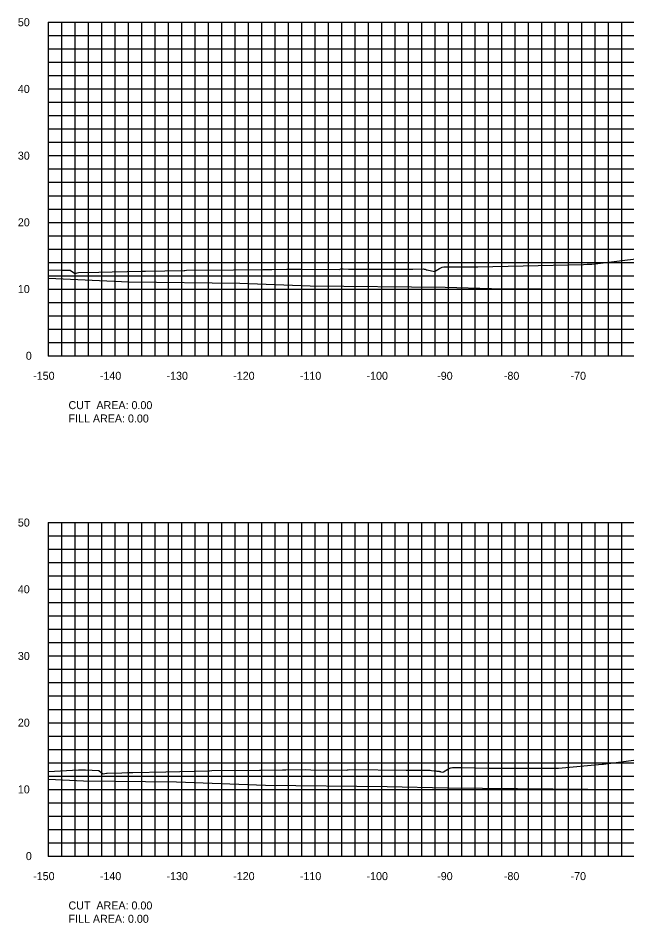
# Model space of a CAD drawing. Extents: x 1800880 to 1818864, y 245271 to 250560.
# Drawn here: x 1811316.4 to 1811407.8, y 250089.4 to 250225 of the extents above; entities that cross this region are included whole.
import ezdxf

# ---------------------------------------------------------------- set-up
doc = ezdxf.new("R2010")
doc.units = 0
for name, color, linetype in [('33', 7, 'Continuous'), ('CL-CNST', 7, 'Continuous'), ('DESIGN - DRAINAGE - Bridges', 7, 'Continuous'), ('DRAINAGETXT', 7, 'Continuous'), ('Level 46', 7, 'Continuous'), ('Level 62', 7, 'Continuous')]:
    doc.layers.add(name, color=color, linetype=linetype)

msp = doc.modelspace()

# ---------------------------------------------------------------- linework, layer by layer
at = {"layer": 'CL-CNST'}
for points in [[(1811321, 250187.32), (1811323.01, 250187.28), (1811324.27, 250187.25), (1811324.88, 250186.81), (1811324.95, 250186.76), (1811325.09, 250186.79), (1811325.15, 250186.8), (1811325.28, 250186.84), (1811325.49, 250186.89), (1811328.55, 250186.96), (1811330.56, 250187), (1811335.03, 250187.1), (1811335.54, 250187.11), (1811341.33, 250187.23), (1811341.47, 250187.23), (1811341.69, 250187.24), (1811348.74, 250187.33), (1811353.17, 250187.38), (1811353.68, 250187.38), (1811354.27, 250187.37), (1811354.51, 250187.38), (1811356.73, 250187.39), (1811358.74, 250187.4), (1811358.85, 250187.4), (1811364.66, 250187.37), (1811364.85, 250187.44), (1811364.87, 250187.44), (1811364.89, 250187.44), (1811364.92, 250187.44), (1811364.94, 250187.44), (1811364.97, 250187.44), (1811365, 250187.44), (1811365.03, 250187.44), (1811365.13, 250187.45), (1811365.14, 250187.45), (1811365.15, 250187.45), (1811365.16, 250187.44), (1811365.18, 250187.44), (1811365.18, 250187.44), (1811365.18, 250187.44), (1811365.19, 250187.44), (1811365.2, 250187.44), (1811365.21, 250187.44), (1811365.21, 250187.44), (1811366.01, 250187.43), (1811375.67, 250187.43), (1811377.25, 250187.45), (1811377.36, 250187.42), (1811377.48, 250187.39), (1811377.58, 250187.36), (1811377.67, 250187.33), (1811377.75, 250187.31), (1811377.82, 250187.29), (1811378.92, 250187.04), (1811379.14, 250187.19), (1811379.63, 250187.5), (1811380.04, 250187.71), (1811380.3, 250187.74), (1811380.31, 250187.74), (1811380.69, 250187.74), (1811380.81, 250187.74), (1811385.01, 250187.75), (1811385.38, 250187.75), (1811401.25, 250188.13), (1811401.81, 250188.16), (1811401.86, 250188.16), (1811402.45, 250188.16), (1811402.48, 250188.16), (1811402.97, 250188.19), (1811402.98, 250188.19), (1811409.87, 250189.07)], [(1811321, 250112.09), (1811325.5, 250112.36), (1811326.1, 250112.35), (1811326.54, 250112.35), (1811328.53, 250112.24), (1811328.91, 250111.95), (1811329.2, 250111.74), (1811329.68, 250111.84), (1811329.82, 250111.87), (1811332.01, 250111.92), (1811332.83, 250111.94), (1811333.66, 250111.96), (1811338.58, 250112.08), (1811344.96, 250112.23), (1811345.15, 250112.23), (1811345.52, 250112.24), (1811352.63, 250112.33), (1811352.93, 250112.33), (1811356.11, 250112.37), (1811356.58, 250112.37), (1811359.61, 250112.39), (1811360.33, 250112.37), (1811365.76, 250112.33), (1811365.87, 250112.37), (1811365.88, 250112.37), (1811365.89, 250112.37), (1811365.91, 250112.37), (1811365.92, 250112.37), (1811365.94, 250112.37), (1811365.95, 250112.37), (1811365.97, 250112.37), (1811366.2, 250112.4), (1811366.22, 250112.4), (1811366.22, 250112.4), (1811374.63, 250112.33), (1811378.24, 250112.29), (1811378.44, 250112.26), (1811378.83, 250112.22), (1811379.09, 250112.19), (1811379.27, 250112.17), (1811379.4, 250112.16), (1811379.5, 250112.15), (1811379.58, 250112.14), (1811379.63, 250112.13), (1811379.64, 250112.13), (1811379.69, 250112.12), (1811379.73, 250112.11), (1811379.76, 250112.1), (1811379.78, 250112.09), (1811379.81, 250112.09), (1811379.83, 250112.08), (1811380.16, 250112), (1811380.23, 250112.05), (1811380.88, 250112.46), (1811381.05, 250112.55), (1811381.34, 250112.65), (1811381.4, 250112.66), (1811381.6, 250112.72), (1811381.81, 250112.72), (1811382.11, 250112.72), (1811382.47, 250112.72), (1811382.96, 250112.72), (1811386.98, 250112.6), (1811387.2, 250112.6), (1811387.58, 250112.59), (1811397.51, 250112.62), (1811404.04, 250113.22), (1811404.24, 250113.22), (1811407.24, 250113.61), (1811415.64, 250114.7)]]:
    msp.add_lwpolyline(points, dxfattribs=at)
at = {"layer": 'DESIGN - DRAINAGE - Bridges'}
for p, q in [((1811320.94, 250224.43), (1811321, 250224.43)), ((1811321, 250174.43), (1811321, 250224.43)), ((1811320.94, 250214.43), (1811321, 250214.43)), ((1811320.94, 250204.43), (1811321, 250204.43)), ((1811320.94, 250194.43), (1811321, 250194.43)), ((1811320.94, 250184.43), (1811321, 250184.43)), ((1811320.94, 250174.43), (1811321, 250174.43)), ((1811321, 250174.43), (1811621, 250174.43)), ((1811321, 250174.37), (1811321, 250174.43)), ((1811331, 250174.37), (1811331, 250174.43)), ((1811341, 250174.37), (1811341, 250174.43)), ((1811351, 250174.37), (1811351, 250174.43)), ((1811361, 250174.37), (1811361, 250174.43)), ((1811371, 250174.37), (1811371, 250174.43)), ((1811381, 250174.37), (1811381, 250174.43)), ((1811391, 250174.37), (1811391, 250174.43)), ((1811401, 250174.37), (1811401, 250174.43)), ((1811320.94, 250149.43), (1811321, 250149.43)), ((1811321, 250099.43), (1811321, 250149.43)), ((1811320.94, 250139.43), (1811321, 250139.43)), ((1811320.94, 250129.43), (1811321, 250129.43)), ((1811320.94, 250119.43), (1811321, 250119.43)), ((1811320.94, 250109.43), (1811321, 250109.43)), ((1811320.94, 250099.43), (1811321, 250099.43)), ((1811321, 250099.43), (1811621, 250099.43)), ((1811321, 250099.37), (1811321, 250099.43)), ((1811331, 250099.37), (1811331, 250099.43)), ((1811341, 250099.37), (1811341, 250099.43)), ((1811351, 250099.37), (1811351, 250099.43)), ((1811361, 250099.37), (1811361, 250099.43)), ((1811371, 250099.37), (1811371, 250099.43)), ((1811381, 250099.37), (1811381, 250099.43)), ((1811391, 250099.37), (1811391, 250099.43)), ((1811401, 250099.37), (1811401, 250099.43))]:
    msp.add_line(p, q, dxfattribs=at)
at = {"layer": 'Level 46'}
for p, q in [((1811321, 250224.43), (1811621, 250224.43)), ((1811321, 250174.43), (1811321, 250224.43)), ((1811323, 250174.43), (1811323, 250224.43)), ((1811325, 250174.43), (1811325, 250224.43)), ((1811327, 250174.43), (1811327, 250224.43)), ((1811329, 250174.43), (1811329, 250224.43)), ((1811331, 250174.43), (1811331, 250224.43)), ((1811333, 250174.43), (1811333, 250224.43)), ((1811335, 250174.43), (1811335, 250224.43)), ((1811337, 250174.43), (1811337, 250224.43)), ((1811339, 250174.43), (1811339, 250224.43)), ((1811341, 250174.43), (1811341, 250224.43)), ((1811343, 250174.43), (1811343, 250224.43)), ((1811345, 250174.43), (1811345, 250224.43)), ((1811347, 250174.43), (1811347, 250224.43)), ((1811349, 250174.43), (1811349, 250224.43)), ((1811351, 250174.43), (1811351, 250224.43)), ((1811353, 250174.43), (1811353, 250224.43)), ((1811355, 250174.43), (1811355, 250224.43)), ((1811357, 250174.43), (1811357, 250224.43)), ((1811359, 250174.43), (1811359, 250224.43)), ((1811361, 250174.43), (1811361, 250224.43)), ((1811363, 250174.43), (1811363, 250224.43)), ((1811365, 250174.43), (1811365, 250224.43)), ((1811367, 250174.43), (1811367, 250224.43)), ((1811369, 250174.43), (1811369, 250224.43)), ((1811371, 250174.43), (1811371, 250224.43)), ((1811373, 250174.43), (1811373, 250224.43)), ((1811375, 250174.43), (1811375, 250224.43)), ((1811377, 250174.43), (1811377, 250224.43)), ((1811379, 250174.43), (1811379, 250224.43)), ((1811381, 250174.43), (1811381, 250224.43)), ((1811383, 250174.43), (1811383, 250224.43)), ((1811385, 250174.43), (1811385, 250224.43)), ((1811387, 250174.43), (1811387, 250224.43)), ((1811389, 250174.43), (1811389, 250224.43)), ((1811391, 250174.43), (1811391, 250224.43)), ((1811393, 250174.43), (1811393, 250224.43)), ((1811395, 250174.43), (1811395, 250224.43)), ((1811397, 250174.43), (1811397, 250224.43)), ((1811399, 250174.43), (1811399, 250224.43)), ((1811401, 250174.43), (1811401, 250224.43)), ((1811403, 250174.43), (1811403, 250224.43)), ((1811405, 250174.43), (1811405, 250224.43)), ((1811407, 250174.43), (1811407, 250224.43)), ((1811321, 250222.43), (1811621, 250222.43)), ((1811321, 250220.43), (1811621, 250220.43)), ((1811321, 250218.43), (1811621, 250218.43)), ((1811321, 250216.43), (1811621, 250216.43)), ((1811321, 250214.43), (1811621, 250214.43)), ((1811321, 250212.43), (1811621, 250212.43)), ((1811321, 250210.43), (1811621, 250210.43)), ((1811321, 250208.43), (1811621, 250208.43)), ((1811321, 250206.43), (1811621, 250206.43)), ((1811321, 250204.43), (1811621, 250204.43)), ((1811321, 250202.43), (1811621, 250202.43)), ((1811321, 250200.43), (1811621, 250200.43)), ((1811321, 250198.43), (1811621, 250198.43)), ((1811321, 250196.43), (1811621, 250196.43)), ((1811321, 250194.43), (1811621, 250194.43)), ((1811321, 250192.43), (1811621, 250192.43)), ((1811321, 250190.43), (1811621, 250190.43)), ((1811321, 250188.43), (1811621, 250188.43)), ((1811321, 250186.43), (1811621, 250186.43)), ((1811321, 250184.43), (1811621, 250184.43)), ((1811321, 250182.43), (1811621, 250182.43)), ((1811321, 250180.43), (1811621, 250180.43)), ((1811321, 250178.43), (1811621, 250178.43)), ((1811321, 250176.43), (1811621, 250176.43)), ((1811321, 250174.43), (1811621, 250174.43)), ((1811321, 250149.43), (1811621, 250149.43)), ((1811321, 250099.43), (1811321, 250149.43)), ((1811323, 250099.43), (1811323, 250149.43)), ((1811325, 250099.43), (1811325, 250149.43)), ((1811327, 250099.43), (1811327, 250149.43)), ((1811329, 250099.43), (1811329, 250149.43)), ((1811331, 250099.43), (1811331, 250149.43)), ((1811333, 250099.43), (1811333, 250149.43)), ((1811335, 250099.43), (1811335, 250149.43)), ((1811337, 250099.43), (1811337, 250149.43)), ((1811339, 250099.43), (1811339, 250149.43)), ((1811341, 250099.43), (1811341, 250149.43)), ((1811343, 250099.43), (1811343, 250149.43)), ((1811345, 250099.43), (1811345, 250149.43)), ((1811347, 250099.43), (1811347, 250149.43)), ((1811349, 250099.43), (1811349, 250149.43)), ((1811351, 250099.43), (1811351, 250149.43)), ((1811353, 250099.43), (1811353, 250149.43)), ((1811355, 250099.43), (1811355, 250149.43)), ((1811357, 250099.43), (1811357, 250149.43)), ((1811359, 250099.43), (1811359, 250149.43)), ((1811361, 250099.43), (1811361, 250149.43)), ((1811363, 250099.43), (1811363, 250149.43)), ((1811365, 250099.43), (1811365, 250149.43)), ((1811367, 250099.43), (1811367, 250149.43)), ((1811369, 250099.43), (1811369, 250149.43)), ((1811371, 250099.43), (1811371, 250149.43)), ((1811373, 250099.43), (1811373, 250149.43)), ((1811375, 250099.43), (1811375, 250149.43)), ((1811377, 250099.43), (1811377, 250149.43)), ((1811379, 250099.43), (1811379, 250149.43)), ((1811381, 250099.43), (1811381, 250149.43)), ((1811383, 250099.43), (1811383, 250149.43)), ((1811385, 250099.43), (1811385, 250149.43)), ((1811387, 250099.43), (1811387, 250149.43)), ((1811389, 250099.43), (1811389, 250149.43)), ((1811391, 250099.43), (1811391, 250149.43)), ((1811393, 250099.43), (1811393, 250149.43)), ((1811395, 250099.43), (1811395, 250149.43)), ((1811397, 250099.43), (1811397, 250149.43)), ((1811399, 250099.43), (1811399, 250149.43)), ((1811401, 250099.43), (1811401, 250149.43)), ((1811403, 250099.43), (1811403, 250149.43)), ((1811405, 250099.43), (1811405, 250149.43)), ((1811407, 250099.43), (1811407, 250149.43)), ((1811321, 250147.43), (1811621, 250147.43)), ((1811321, 250145.43), (1811621, 250145.43)), ((1811321, 250143.43), (1811621, 250143.43)), ((1811321, 250141.43), (1811621, 250141.43)), ((1811321, 250139.43), (1811621, 250139.43)), ((1811321, 250137.43), (1811621, 250137.43)), ((1811321, 250135.43), (1811621, 250135.43)), ((1811321, 250133.43), (1811621, 250133.43)), ((1811321, 250131.43), (1811621, 250131.43)), ((1811321, 250129.43), (1811621, 250129.43)), ((1811321, 250127.43), (1811621, 250127.43)), ((1811321, 250125.43), (1811621, 250125.43)), ((1811321, 250123.43), (1811621, 250123.43)), ((1811321, 250121.43), (1811621, 250121.43)), ((1811321, 250119.43), (1811621, 250119.43)), ((1811321, 250117.43), (1811621, 250117.43)), ((1811321, 250115.43), (1811621, 250115.43)), ((1811321, 250113.43), (1811621, 250113.43)), ((1811321, 250111.43), (1811621, 250111.43)), ((1811321, 250109.43), (1811621, 250109.43)), ((1811321, 250107.43), (1811621, 250107.43)), ((1811321, 250105.43), (1811621, 250105.43)), ((1811321, 250103.43), (1811621, 250103.43)), ((1811321, 250101.43), (1811621, 250101.43)), ((1811321, 250099.43), (1811621, 250099.43))]:
    msp.add_line(p, q, dxfattribs=at)
at = {"layer": 'Level 62'}
for points in [[(1811321, 250186.04), (1811333.06, 250185.51), (1811349.68, 250185.29), (1811360.25, 250184.89), (1811380.51, 250184.69), (1811387.43, 250184.53), (1811410.05, 250184.36)], [(1811321, 250110.96), (1811326.27, 250110.73), (1811340.21, 250110.55), (1811353.57, 250110.04), (1811371.8, 250109.85), (1811380.87, 250109.65), (1811401.87, 250109.48), (1811408.17, 250109.41), (1811431.1, 250109.26), (1811435.48, 250109.22), (1811459.83, 250109.11), (1811462.78, 250109.08), (1811488.22, 250109.01), (1811490.08, 250108.99), (1811516.39, 250108.95), (1811517.38, 250108.94), (1811544.4, 250108.95), (1811544.69, 250108.94), (1811557.63, 250108.97)]]:
    msp.add_lwpolyline(points, dxfattribs=at)

# ---------------------------------------------------------------- texts
for s, p in [('-150', (1811318.7, 250170.83)), ('-140', (1811328.7, 250170.83)), ('-130', (1811338.7, 250170.83)), ('-120', (1811348.7, 250170.83)), ('-110', (1811358.7, 250170.83)), ('-100', (1811368.7, 250170.83)), ('-90', (1811379.3, 250170.83)), ('-80', (1811389.3, 250170.83)), ('-70', (1811399.3, 250170.83)), ('-150', (1811318.7, 250095.83)), ('-140', (1811328.7, 250095.83)), ('-130', (1811338.7, 250095.83)), ('-120', (1811348.7, 250095.83)), ('-110', (1811358.7, 250095.83)), ('-100', (1811368.7, 250095.83)), ('-90', (1811379.3, 250095.83)), ('-80', (1811389.3, 250095.83)), ('-70', (1811399.3, 250095.83))]:
    msp.add_text(s, height=1.2).set_placement(p)
at = {"layer": '33'}
for s, p in [('50', (1811316.4, 250223.83)), ('40', (1811316.4, 250213.83)), ('30', (1811316.4, 250203.83)), ('20', (1811316.4, 250193.83)), ('10', (1811316.4, 250183.83)), ('0', (1811317.6, 250173.83)), ('50', (1811316.4, 250148.83)), ('40', (1811316.4, 250138.83)), ('30', (1811316.4, 250128.83)), ('20', (1811316.4, 250118.83)), ('10', (1811316.4, 250108.83)), ('0', (1811317.6, 250098.83))]:
    msp.add_text(s, height=1.2, dxfattribs=at).set_placement(p)
at = {"layer": 'DESIGN - DRAINAGE - Bridges'}
for p in [(1811321, 250174.43), (1811321, 250099.43)]:
    msp.add_text('-', height=0.0001, dxfattribs=at).set_placement(p)
at = {"layer": 'DRAINAGETXT'}
for s, p in [('CUT  AREA: 0.00', (1811324, 250166.43)), ('FILL AREA: 0.00', (1811324, 250164.43)), ('CUT  AREA: 0.00', (1811324, 250091.43)), ('FILL AREA: 0.00', (1811324, 250089.43))]:
    msp.add_text(s, height=1.2, dxfattribs=at).set_placement(p)

doc.saveas('drawing.dxf')
